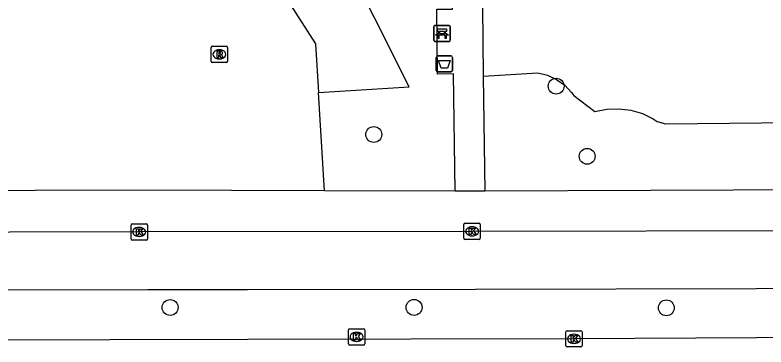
# Model space of a CAD drawing. Extents: x 160457 to 162082, y 388340 to 389736.
# Drawn here: x 161556 to 161602.22, y 388347.63 to 388368.07 of the extents above; entities that cross this region are included whole.
import ezdxf

# ---------------------------------------------------------------- set-up
doc = ezdxf.new("R2010")
doc.units = 0
for name, color, linetype in [('IMGEO_Afvalbak', 7, 'Continuous'), ('IMGEO_Bank', 7, 'Continuous'), ('IMGEO_Berm_groen', 7, 'Continuous'), ('IMGEO_Boom', 7, 'Continuous'), ('IMGEO_Fietspad_gesloten', 7, 'Continuous'), ('IMGEO_Kolk', 7, 'Continuous'), ('IMGEO_Rijbaan_regionaal_gesloten', 7, 'Continuous'), ('IMGEO_Rioolput', 7, 'Continuous'), ('IMGEO_Voetpad_halfverhard', 7, 'Continuous'), ('IMGEO_Voetpad_open', 7, 'Continuous')]:
    doc.layers.add(name, color=color, linetype=linetype)

msp = doc.modelspace()

# ---------------------------------------------------------------- linework, layer by layer
at = {"layer": 'IMGEO_Afvalbak'}
for p, q in [((161582.033, 388365.559), (161582.823, 388365.559)), ((161582.823, 388365.559), (161582.033, 388365.559)), ((161581.933, 388364.659), (161581.933, 388365.459)), ((161581.933, 388365.459), (161581.933, 388364.659)), ((161582.923, 388365.459), (161582.923, 388364.659)), ((161582.923, 388364.659), (161582.923, 388365.459)), ((161582.823, 388364.559), (161582.033, 388364.559)), ((161582.033, 388364.559), (161582.823, 388364.559))]:
    msp.add_line(p, q, dxfattribs=at)
msp.add_lwpolyline([(161582.076, 388365.273), (161582.78, 388365.273), (161582.631, 388364.803), (161582.225, 388364.803), (161582.076, 388365.273)], dxfattribs=at)
for centre, start, end in [((161582.033, 388365.459), 90, 180), ((161582.033, 388365.459), 90, 180), ((161582.823, 388365.459), 0, 90), ((161582.823, 388365.459), 360, 90), ((161582.033, 388364.659), 180, 270), ((161582.033, 388364.659), 180, 270), ((161582.823, 388364.659), 270, 0), ((161582.823, 388364.659), 270, 0)]:
    msp.add_arc(centre, 0.1, start, end, dxfattribs=at)
at = {"layer": 'IMGEO_Bank'}
for p, q in [((161581.859, 388367.429), (161582.7, 388367.429)), ((161582.7, 388367.429), (161581.859, 388367.429)), ((161581.784, 388366.504), (161581.784, 388367.345)), ((161581.784, 388367.345), (161581.784, 388366.504)), ((161582.093, 388366.935), (161582.093, 388367.041)), ((161582.137, 388367.041), (161582.137, 388366.935)), ((161582.425, 388367.047), (161582.143, 388367.047)), ((161582.143, 388366.929), (161582.425, 388366.929)), ((161582.431, 388366.935), (161582.431, 388367.041)), ((161582.475, 388367.041), (161582.475, 388366.935)), ((161582.784, 388367.354), (161582.784, 388366.513)), ((161582.784, 388366.513), (161582.784, 388367.354)), ((161582.481, 388366.827), (161582.088, 388366.827)), ((161582.709, 388366.429), (161581.868, 388366.429)), ((161581.868, 388366.429), (161582.709, 388366.429))]:
    msp.add_line(p, q, dxfattribs=at)
for points in [[(161582.031, 388366.827), (161581.889, 388366.827), (161582.001, 388366.929), (161582.087, 388366.929)], [(161582.087, 388367.047), (161582.001, 388367.047), (161582.001, 388367.208), (161582.564, 388367.208), (161582.564, 388367.047), (161582.481, 388367.047)], [(161582.481, 388366.929), (161582.564, 388366.929), (161582.676, 388366.827), (161582.537, 388366.827)], [(161582.081, 388366.82), (161582.081, 388366.613), (161582.038, 388366.613), (161582.038, 388366.82)], [(161582.531, 388366.82), (161582.531, 388366.613), (161582.487, 388366.613), (161582.487, 388366.82)]]:
    msp.add_lwpolyline(points, dxfattribs=at)
for centre, radius, start, end in [((161581.862, 388367.351), 0.0779, 92.4484, 184.2845), ((161581.862, 388367.351), 0.0779, 92.4484, 184.2845), ((161582.706, 388367.351), 0.0779, 2.4484, 94.2845), ((161582.706, 388367.351), 0.0779, 2.4484, 94.2845), ((161582.086, 388367.04), 0.00671, 2.8957, 87.1043), ((161582.086, 388366.936), 0.00671, 272.8957, 357.1043), ((161582.143, 388367.04), 0.00671, 92.8957, 177.1043), ((161582.143, 388366.936), 0.00671, 182.8957, 267.1043), ((161582.425, 388367.04), 0.00671, 2.8957, 87.1043), ((161582.425, 388366.936), 0.00671, 272.8957, 357.1043), ((161582.482, 388367.04), 0.00671, 92.8957, 177.1043), ((161582.482, 388366.936), 0.00671, 182.8957, 267.1043), ((161581.862, 388366.507), 0.0779, 182.4484, 274.2845), ((161581.862, 388366.507), 0.0779, 182.4484, 274.2845), ((161582.031, 388366.82), 0.00671, 2.8957, 87.1043), ((161582.088, 388366.82), 0.00671, 92.8957, 177.1043), ((161582.48, 388366.82), 0.00671, 2.8957, 87.1043), ((161582.537, 388366.82), 0.00671, 92.8957, 177.1043), ((161582.706, 388366.507), 0.0779, 272.4484, 4.2845), ((161582.706, 388366.507), 0.0779, 272.4484, 4.2845)]:
    msp.add_arc(centre, radius, start, end, dxfattribs=at)
at = {"layer": 'IMGEO_Berm_groen'}
for points in [[(161574.679, 388363.301), (161580.269, 388363.635), (161573.832, 388376.443)], [(161571.996, 388370.165), (161572.769, 388368.97), (161574.5, 388366.297), (161574.679, 388363.301)], [(161584.824, 388364.294), (161588.174, 388364.5), (161588.776, 388364.356), (161589.338, 388364.099), (161589.841, 388363.738), (161590.264, 388363.287), (161590.392, 388363.109), (161591.688, 388362.122), (161592.419, 388362.268), (161593.163, 388362.295), (161593.903, 388362.203), (161594.618, 388361.993), (161595.29, 388361.671), (161595.532, 388361.52), (161596.034, 388361.371), (161603.928, 388361.444), (161604.306, 388361.453), (161604.668, 388361.344), (161604.979, 388361.128), (161605.206, 388360.825), (161605.328, 388360.467), (161605.342, 388360.175), (161605.314, 388357.297)], [(161575.041, 388357.25), (161574.679, 388363.301)]]:
    msp.add_lwpolyline(points, dxfattribs=at)
at = {"layer": 'IMGEO_Boom'}
for centre in [(161589.308, 388363.683), (161578.083, 388360.711), (161591.219, 388359.367), (161565.548, 388350.063), (161580.564, 388350.066), (161596.092, 388350.041)]:
    msp.add_circle(centre, 0.489, dxfattribs=at)
at = {"layer": 'IMGEO_Fietspad_gesloten'}
for points in [[(161621.843, 388354.843), (161605.581, 388354.79), (161584.131, 388354.746), (161563.646, 388354.712), (161500, 388354.547), (161482.221, 388354.501), (161385.23, 388354.303), (161382.274, 388354.268)], [(161382.674, 388350.734), (161385.44, 388350.737), (161400.938, 388350.776), (161426.938, 388350.842), (161447.938, 388350.895), (161463.938, 388350.935), (161482.251, 388350.981), (161500, 388351.02), (161510.249, 388351.043), (161527.249, 388351.08), (161553.319, 388351.138), (161564.186, 388351.162), (161570.319, 388351.171), (161584.355, 388351.193), (161601.634, 388351.24), (161623.66, 388351.3), (161626.634, 388351.374)]]:
    msp.add_lwpolyline(points, dxfattribs=at)
at = {"layer": 'IMGEO_Kolk'}
for p, q in [((161563.149, 388354.287), (161563.149, 388355.139)), ((161563.224, 388355.213), (161564.076, 388355.213)), ((161563.637, 388354.993), (161563.662, 388354.993)), ((161564.15, 388355.139), (161564.15, 388354.287)), ((161583.634, 388354.321), (161583.634, 388355.173)), ((161583.709, 388355.247), (161584.561, 388355.247)), ((161584.122, 388355.027), (161584.147, 388355.027)), ((161584.635, 388355.173), (161584.635, 388354.321)), ((161563.66, 388354.433), (161563.635, 388354.433)), ((161584.145, 388354.467), (161584.12, 388354.467)), ((161564.076, 388354.213), (161563.224, 388354.213)), ((161584.561, 388354.247), (161583.709, 388354.247)), ((161576.525, 388347.826), (161576.525, 388348.678)), ((161576.6, 388348.752), (161577.452, 388348.752)), ((161577.013, 388348.532), (161577.038, 388348.532)), ((161577.526, 388348.678), (161577.526, 388347.826)), ((161589.908, 388347.707), (161589.908, 388348.559)), ((161589.983, 388348.633), (161590.835, 388348.633)), ((161590.396, 388348.413), (161590.421, 388348.413)), ((161590.909, 388348.559), (161590.909, 388347.707)), ((161577.036, 388347.972), (161577.011, 388347.972)), ((161577.452, 388347.752), (161576.6, 388347.752)), ((161590.835, 388347.633), (161589.983, 388347.633)), ((161590.419, 388347.853), (161590.394, 388347.853))]:
    msp.add_line(p, q, dxfattribs=at)
for points in [[(161563.149, 388354.287), (161563.149, 388355.139)], [(161563.224, 388355.213), (161564.076, 388355.213)], [(161563.47, 388354.913), (161563.593, 388354.913), (161563.593, 388354.762), (161563.723, 388354.913), (161563.887, 388354.913), (161563.741, 388354.762), (161563.894, 388354.513), (161563.742, 388354.513), (161563.657, 388354.677), (161563.593, 388354.61), (161563.593, 388354.513), (161563.47, 388354.513), (161563.47, 388354.913)], [(161564.15, 388355.139), (161564.15, 388354.287)], [(161583.634, 388354.321), (161583.634, 388355.173)], [(161583.709, 388355.247), (161584.561, 388355.247)], [(161583.955, 388354.947), (161584.078, 388354.947), (161584.078, 388354.796), (161584.208, 388354.947), (161584.372, 388354.947), (161584.226, 388354.796), (161584.379, 388354.547), (161584.227, 388354.547), (161584.142, 388354.711), (161584.078, 388354.644), (161584.078, 388354.547), (161583.955, 388354.547), (161583.955, 388354.947)], [(161584.635, 388355.173), (161584.635, 388354.321)], [(161564.076, 388354.213), (161563.224, 388354.213)], [(161584.561, 388354.247), (161583.709, 388354.247)], [(161576.525, 388347.826), (161576.525, 388348.678)], [(161576.6, 388348.752), (161577.452, 388348.752)], [(161576.846, 388348.452), (161576.969, 388348.452), (161576.969, 388348.301), (161577.099, 388348.452), (161577.263, 388348.452), (161577.117, 388348.301), (161577.27, 388348.052), (161577.118, 388348.052), (161577.033, 388348.216), (161576.969, 388348.149), (161576.969, 388348.052), (161576.846, 388348.052), (161576.846, 388348.452)], [(161577.526, 388348.678), (161577.526, 388347.826)], [(161589.908, 388347.707), (161589.908, 388348.559)], [(161589.983, 388348.633), (161590.835, 388348.633)], [(161590.909, 388348.559), (161590.909, 388347.707)], [(161590.229, 388348.333), (161590.352, 388348.333), (161590.352, 388348.182), (161590.482, 388348.333), (161590.646, 388348.333), (161590.5, 388348.182), (161590.653, 388347.933), (161590.501, 388347.933), (161590.416, 388348.097), (161590.352, 388348.03), (161590.352, 388347.933), (161590.229, 388347.933), (161590.229, 388348.333)], [(161577.452, 388347.752), (161576.6, 388347.752)], [(161590.835, 388347.633), (161589.983, 388347.633)]]:
    msp.add_lwpolyline(points, dxfattribs=at)
for centre, start, end in [((161563.226, 388355.137), 91.552, 178.448), ((161563.226, 388355.137), 91.552, 178.448), ((161564.074, 388355.137), 1.552, 88.448), ((161564.074, 388355.137), 1.552, 88.448), ((161583.711, 388355.171), 91.552, 178.448), ((161583.711, 388355.171), 91.552, 178.448), ((161584.559, 388355.171), 1.552, 88.448), ((161584.559, 388355.171), 1.552, 88.448), ((161563.226, 388354.289), 181.552, 268.448), ((161563.226, 388354.289), 181.552, 268.448), ((161564.074, 388354.289), 271.552, 358.448), ((161564.074, 388354.289), 271.552, 358.448), ((161583.711, 388354.323), 181.552, 268.448), ((161583.711, 388354.323), 181.552, 268.448), ((161584.559, 388354.323), 271.552, 358.448), ((161584.559, 388354.323), 271.552, 358.448), ((161576.602, 388348.676), 91.552, 178.448), ((161576.602, 388348.676), 91.552, 178.448), ((161577.45, 388348.676), 1.552, 88.448), ((161577.45, 388348.676), 1.552, 88.448), ((161589.985, 388348.557), 91.552, 178.448), ((161589.985, 388348.557), 91.552, 178.448), ((161590.833, 388348.557), 1.552, 88.448), ((161590.833, 388348.557), 1.552, 88.448), ((161576.602, 388347.828), 181.552, 268.448), ((161576.602, 388347.828), 181.552, 268.448), ((161577.45, 388347.828), 271.552, 358.448), ((161577.45, 388347.828), 271.552, 358.448), ((161589.985, 388347.709), 181.552, 268.448), ((161589.985, 388347.709), 181.552, 268.448), ((161590.833, 388347.709), 271.552, 358.448), ((161590.833, 388347.709), 271.552, 358.448)]:
    msp.add_arc(centre, 0.0765, start, end, dxfattribs=at)
for centre, major_axis, ratio, start_param, end_param in [((161563.636, 388354.713), (-0.387, 0.002), 0.722429, 4.712389, 7.853982), ((161563.661, 388354.713), (-0.39, 0.002), 0.717154, 1.570796, 4.712389), ((161584.121, 388354.747), (-0.387, 0.002), 0.722429, 4.712389, 7.853982), ((161584.146, 388354.747), (-0.39, 0.002), 0.717154, 1.570796, 4.712389), ((161577.012, 388348.252), (-0.387, 0.002), 0.722429, 4.712389, 7.853982), ((161577.037, 388348.252), (-0.39, 0.002), 0.717154, 1.570796, 4.712389), ((161590.395, 388348.133), (-0.387, 0.002), 0.722429, 4.712389, 7.853982), ((161590.42, 388348.133), (-0.39, 0.002), 0.717154, 1.570796, 4.712389)]:
    msp.add_ellipse(centre, major_axis=major_axis, ratio=ratio, start_param=start_param, end_param=end_param, dxfattribs=at)
at = {"layer": 'IMGEO_Rijbaan_regionaal_gesloten'}
msp.add_lwpolyline([(161626.64, 388348.434), (161622.407, 388348.328), (161601.642, 388348.202), (161590.409, 388348.133), (161570.327, 388348.085), (161553.327, 388348.044), (161527.249, 388347.981), (161510.249, 388347.94), (161463.946, 388347.828), (161447.946, 388347.79), (161426.946, 388347.739), (161400.946, 388347.676), (161381.858, 388347.63), (161381.39, 388347.632), (161380.923, 388347.635)], dxfattribs=at)
at = {"layer": 'IMGEO_Rioolput'}
for p, q in [((161568.078, 388365.221), (161568.078, 388366.073)), ((161568.153, 388366.147), (161569.005, 388366.147)), ((161569.079, 388366.073), (161569.079, 388365.221)), ((161568.566, 388365.927), (161568.591, 388365.927)), ((161569.005, 388365.147), (161568.153, 388365.147)), ((161568.589, 388365.367), (161568.564, 388365.367))]:
    msp.add_line(p, q, dxfattribs=at)
for points in [[(161568.078, 388365.221), (161568.078, 388366.073)], [(161568.153, 388366.147), (161569.005, 388366.147)], [(161569.079, 388366.073), (161569.079, 388365.221)], [(161568.667, 388365.845), (161568.415, 388365.847), (161568.415, 388365.447)], [(161568.415, 388365.447), (161568.539, 388365.447), (161568.539, 388365.609), (161568.55, 388365.609)], [(161568.593, 388365.766), (161568.539, 388365.766), (161568.539, 388365.685)], [(161568.539, 388365.685), (161568.591, 388365.685)], [(161568.597, 388365.58), (161568.668, 388365.447), (161568.808, 388365.447), (161568.743, 388365.573)], [(161569.005, 388365.147), (161568.153, 388365.147)]]:
    msp.add_lwpolyline(points, dxfattribs=at)
for centre, radius, start, end in [((161568.155, 388366.071), 0.0765, 91.552, 178.448), ((161568.155, 388366.071), 0.0765, 91.552, 178.448), ((161569.003, 388366.071), 0.0765, 1.552, 88.448), ((161569.003, 388366.071), 0.0765, 1.552, 88.448), ((161568.549, 388365.556), 0.0533, 26.0293, 88.6989), ((161568.575, 388365.874), 0.19, 274.7715, 282.9687), ((161568.599, 388365.67), 0.0964, 77.0061, 93.1865), ((161568.613, 388365.727), 0.0378, 276.6634, 79.6772), ((161568.666, 388365.735), 0.109, 350.3612, 89.416), ((161568.664, 388365.735), 0.112, 277.5842, 350.9817), ((161568.648, 388365.52), 0.108, 29.5134, 73.7905), ((161568.155, 388365.223), 0.0765, 181.552, 268.448), ((161568.155, 388365.223), 0.0765, 181.552, 268.448), ((161569.003, 388365.223), 0.0765, 271.552, 358.448), ((161569.003, 388365.223), 0.0765, 271.552, 358.448)]:
    msp.add_arc(centre, radius, start, end, dxfattribs=at)
for centre, major_axis, ratio, start_param, end_param in [((161568.565, 388365.647), (-0.387, 0.002), 0.722429, 4.712389, 7.853982), ((161568.59, 388365.647), (-0.39, 0.002), 0.717154, 1.570796, 4.712389)]:
    msp.add_ellipse(centre, major_axis=major_axis, ratio=ratio, start_param=start_param, end_param=end_param, dxfattribs=at)
at = {"layer": 'IMGEO_Voetpad_halfverhard'}
for points in [[(161583.091, 388357.232), (161582.997, 388364.441), (161581.997, 388364.429), (161581.955, 388368.435), (161582.938, 388368.43), (161582.933, 388369.418), (161582.506, 388370.7), (161578.443, 388378.686)], [(161584.766, 388368.584), (161584.824, 388364.294)], [(161584.824, 388364.294), (161584.92, 388357.228)]]:
    msp.add_lwpolyline(points, dxfattribs=at)
at = {"layer": 'IMGEO_Voetpad_open'}
for points in [[(161575.041, 388357.25), (161563.595, 388357.275), (161500, 388357.068), (161497.334, 388357.059)], [(161583.091, 388357.232), (161575.041, 388357.25)], [(161584.92, 388357.228), (161583.091, 388357.232)], [(161605.314, 388357.297), (161584.92, 388357.228)]]:
    msp.add_lwpolyline(points, dxfattribs=at)

doc.saveas('drawing.dxf')
